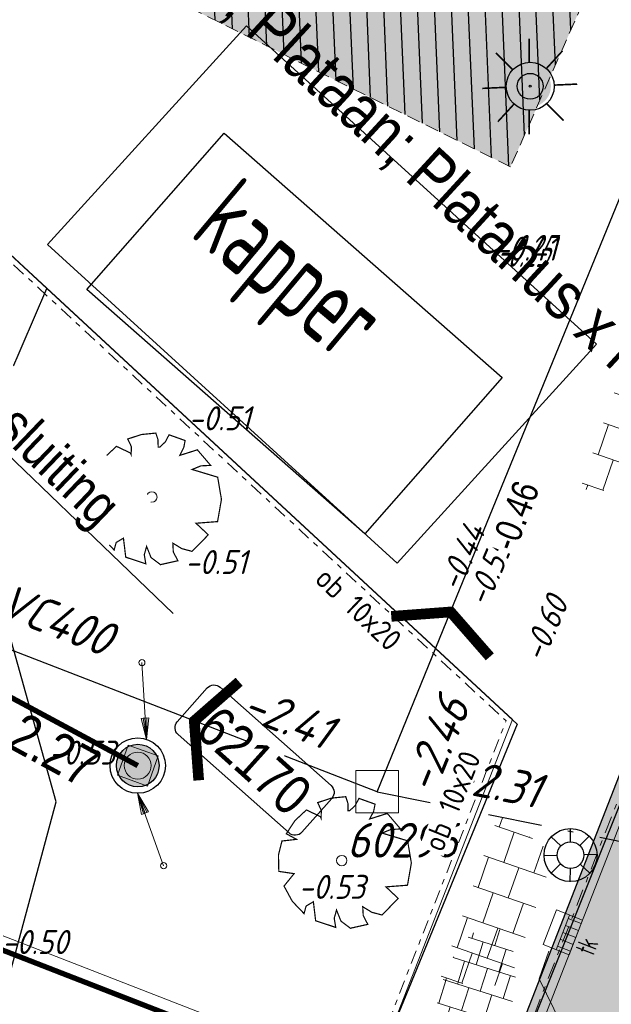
# Model space of a CAD drawing. Header units: metres. Extents: x 111546 to 149831, y 498798 to 507863.
# Tile 977 of 1056: x 111966 to 111977, y 501876 to 501894. Entities that reach past the tile are written whole.
import ezdxf
from ezdxf import colors
from ezdxf.entities.mleader import LeaderData, LeaderLine
from ezdxf.enums import TextEntityAlignment as Align
from ezdxf.math import Vec2, Vec3

# ---------------------------------------------------------------- set-up
doc = ezdxf.new("R2010")
doc.units = ezdxf.units.M
for name, pattern in [('DASHDOT', [25.4, 12.7, -6.35, 0, -6.35]), ('DASHDOT2', [12.7, 6.35, -3.175, 0, -3.175]), ('DASHED', [19.05, 12.7, -6.35]), ('HIDDEN', [9.525, 6.35, -3.175])]:
    doc.linetypes.add(name, pattern=pattern)
for name, color, linetype in [('0-bs-hoogte dorpel', 130, 'Continuous'), ('0-hoogte mv-bestaand', 253, 'Continuous'), ('0-hoogte mv-nieuw', 2, 'Continuous'), ('0-werkgrens', 210, 'FENCELINE1'), ('1-ontgraven zand tbv grondverbetering bomen', 63, 'Continuous'), ('2-bs-Streng regenwater', 252, 'DASHDOT'), ('2-nw- bob-DWA', 20, 'Continuous'), ('2-nw-DWA inspectieput nr', 2, 'Continuous'), ('2-nw-inspectieput-DWA-PP', 93, 'Continuous'), ('2-nw-streng-DWA PVC', 131, 'DASHED'), ('2-nw-tekst-flexibele aansluiting', 7, 'Continuous'), ('2-vw-DWA-streng-PVC250-incl grondwerk', 252, 'RI-HWA-V'), ('2-vw-DWA-streng-PVC400-excl grondwerk', 41, 'RI-HWA-V'), ('2-vw-DWA-streng-volschuimen-PVC 250', 54, 'RI-VOLSCHUIMEN'), ('2-vw-DWA-streng-volschuimen-PVC 400-', 252, 'RI-VOLSCHUIMEN'), ('2-vw-Put DWA inspectie nummer', 54, 'Continuous'), ('2-vw-Put inspectie', 54, 'DASHED'), ('2-vw-schildmuur', 40, 'Continuous'), ('2-vw-Streng gemengd  bobtot', 54, 'Continuous'), ('2-vw-Streng gemengd diameter', 54, 'Continuous'), ('3-NW-HV-316010+318010-Afwerken zandbed voor wegfundering en menggranulaat-opp', 20, 'Continuous'), ('3-vw-band-ob 6x20', 30, 'Continuous'), ('3-vw-band-trb-13-15x25', 230, 'Continuous'), ('3-vw-HV-304010-Opbreken tegels-opp', 150, 'AI-KADASTRAAL'), ('3-vw-lichtmast- ter (ver)plaatsen-verwijderen', 200, 'Continuous'), ('4-nw-boom tekst', 7, 'Continuous'), ('6-OVL-nw-lichtmast', 7, 'Continuous'), ('6-OVL-nw-lichtmast nr', 2, 'Continuous'), ('B02_BIJGEBOUW', 1, 'Continuous'), ('Q26_BOOM', 252, 'Continuous'), ('T10_CULTUUR-SCHEID', 252, 'HIDDEN'), ('V03_KNTTEGELPAD', 252, 'Continuous'), ('Z02_HUISNUMMER', 7, 'Continuous')]:
    doc.layers.add(name, color=color, linetype=linetype)
for name, color, linetype, lineweight in [('0-kadastrale percelen', 253, 'AI-KADASTRAAL', 9), ('2-nw-inlaat-dwa 125', 10, 'Continuous', 15), ('2-YY-kolkleiding HWA 125mm', 150, 'Continuous', 15), ('3-nw-arcering-trottoir', 2, 'Continuous', 15), ('3-nw-band-ob 10x20', 7, 'Continuous', 13), ('3-nw-band-ob 10x20-achterkant', 7, 'DASHDOT', 13), ('3-nw-band-trb18-20x20-achterkant-stelspecie', 103, 'DASHDOT2', 15), ('3-nw-band-trb18-20x20-voorkant-stelspecie', 103, 'Continuous', 15), ('3-nw-kolk trottoir', 7, 'Continuous', 13), ('3-nw-putrand-bestrating-dwa', 30, 'Continuous', 13), ('3-nw-text-20-herinrichting', 7, 'Continuous', 15), ('3-vw-verharding', 3, 'Continuous', 15), ('4-nw materiaalscheiding-groen', 210, 'DASHED', 13), ('4-nw-bomenzand', 7, 'Continuous', 5), ('4-nw-boom 1e grootte', 7, 'Continuous', 35)]:
    doc.layers.add(name, color=color, linetype=linetype, lineweight=lineweight)
doc.layers.add('3-nw-menggranulaat', color=7, linetype='Continuous', lineweight=13, true_color=0xebebeb)
doc.styles.get("Standard").update_dxf_attribs({"font": 'isocp-ie.shx'})
doc.styles.add('veysel', font='isocp-ie.shx', dxfattribs={"height": 0.1})
doc.styles.add('Zaanstad', font='ARIALN.TTF')
doc.styles.add('Zaanstad 1-200 1.8mm', font='ARIALN.TTF', dxfattribs={"height": 0.36})
doc.styles.add('Zaanstad 1-200 2.0mm', font='ARIALN.TTF', dxfattribs={"height": 0.4})
doc.styles.add('Zaanstad 1-200 2.5mm', font='ARIALN.TTF', dxfattribs={"height": 0.5})
doc.styles.add('Zaanstad 1-500 1.8mm', font='ARIALN.TTF', dxfattribs={"height": 0.9})
doc.linetypes.add('AI-KADASTRAAL', pattern='A,5.5,-2,["K",Standard,S=1.8,R=0,X=0,Y=-0.9],-2,5.5,-2,[5,NLCS.SHX,S=0.75,R=0,X=0,Y=0],-2', length=19)
doc.linetypes.add('FENCELINE1', pattern='A,6.35,-2.54,[133,ltypeshp.shx,S=2.54,R=0,X=-2.54,Y=0],-2.54,25.4', length=36.83)
doc.linetypes.add('RI-HWA-V', pattern='A,2.5,[24,NLCS.SHX,S=1,R=0,X=0,Y=0],2.5,-1.8', length=6.8)
doc.linetypes.add('RI-VOLSCHUIMEN', pattern='A,0,[50,NLCS.SHX,S=0.5,R=0,X=0,Y=0],4', length=4)
pattern_1 = [(294.5164, (112010.33835, 501946.37295), (-0.237547, -0.635902), [0.4, -0.56]), (294.5164, (112010.27896, 501946.21397), (-0.237547, -0.635902), [0.16, -0.8]), (294.5164, (112010.49732, 501946.31356), (-0.237547, -0.635902), [0.16, -0.8])]

# ---------------------------------------------------------------- blocks, each defined once
blk = doc.blocks.new('Q26')
at = {"linetype": 'Continuous', "lineweight": 20, "const_width": 0.0225}
blk.add_lwpolyline([(0.757, 0.516), (1.237, 0.371), (1.308, -0.046), (1.235, -0.463), (0.83, -0.494), (1.061, -0.711), (0.757, -1.022), (0.565, -0.971), (0.395, -0.867), (0.404, -1.032), (0.49, -1.198), (0.163, -1.271), (-0.015, -1.136), (-0.097, -0.929), (-0.141, -1.084), (-0.112, -1.255), (-0.489, -1.131), (-0.532, -0.774), (-0.668, -0.854), (-0.707, -0.996), (-0.927, -0.766), (-1.083, -0.479), (-0.894, -0.246), (-1.181, -0.203), (-1.187, 0.104), (-1.122, 0.367), (-0.847, 0.398), (-1.04, 0.503), (-0.879, 0.749), (-0.663, 0.95), (-0.402, 0.826), (-0.388, 0.795), (-0.382, 0.942), (-0.452, 1.088), (-0.194, 1.172), (0.076, 1.199), (0.118, 1.07), (0.119, 0.935), (0.148, 0.935), (0.252, 1.031), (0.325, 1.167), (0.626, 1.059), (0.6, 0.925), (0.525, 0.78), (0.856, 0.885), (1.105, 0.593), (0.924, 0.584)], close=True, dxfattribs=at)
at = {"linetype": 'Continuous', "lineweight": 20}
blk.add_circle((0.001, -0.001), 0.0983, dxfattribs=at)
blk = doc.blocks.new('Q21')
at = {"color": 0, "linetype": 'ByBlock', "lineweight": -2}
for p, q in [((-0.003, 0.25), (0.001, 0.5)), ((-0.181, 0.172), (-0.363, 0.343)), ((0.173, 0.18), (0.351, 0.353)), ((0.25, 0.008), (0.5, 0.015)), ((-0.25, -0.008), (-0.5, -0.015)), ((-0.186, -0.167), (-0.365, -0.341)), ((0.183, -0.171), (0.357, -0.336)), ((-0.01, -0.25), (-0.014, -0.5))]:
    blk.add_line(p, q, dxfattribs=at)
for radius in [0.498, 0.25]:
    blk.add_circle((0, 0), radius, dxfattribs=at)
blk = doc.blocks.new('PUTVNB')
at = {"linetype": 'Continuous', "lineweight": 13}
blk.add_line((-0.008, -0.504), (-0.004, -0.498), dxfattribs=at)
at = {"linetype": 'Continuous', "lineweight": 13, "ltscale": 0.04, "flags": 128}
blk.add_lwpolyline([(-0.5, 0.5), (-0.5, -0.5), (0.5, -0.5), (0.5, 0.5), (-0.5, 0.5)], dxfattribs=at)
at = {"linetype": 'Continuous', "lineweight": 13}
blk.add_point((0, 0), dxfattribs=at)
blk = doc.blocks.new('2-inspectieput rond 80cm')
at = {"ltscale": 0.03}
h = blk.add_hatch(color=256, dxfattribs=at)
h.dxf.hatch_style = 1
edge = h.paths.add_edge_path()
edge.add_arc((0, 0), 0.4, 0, 360)
for radius in [0.52, 0.4]:
    blk.add_circle((0, 0), radius)
blk = doc.blocks.new('schildmuur')
at = {"const_width": 0.2}
blk.add_lwpolyline([(-1, -0.5), (0, 0), (1, -0.5)], dxfattribs=at)
blk = doc.blocks.new('tgls')
at = {"linetype": 'Continuous'}
for p, q in [((-1.018, -0.663), (-1.018, 0.575)), ((-0.418, -0.668), (-0.418, 0.573)), ((0.182, -0.673), (0.182, 0.57)), ((0.782, -0.678), (0.782, 0.568)), ((-1.018, 0.329), (-1.552, 0.329)), ((0.182, 0.329), (-0.418, 0.329)), ((1.218, 0.329), (0.782, 0.329)), ((-1.618, 0.029), (-1.635, 0.029)), ((-1.618, -0.658), (-1.618, 0.09)), ((-0.418, 0.029), (-1.018, 0.029)), ((0.782, 0.029), (0.182, 0.029)), ((-1.018, -0.271), (-1.618, -0.271)), ((0.182, -0.271), (-0.418, -0.271)), ((1.382, -0.271), (0.782, -0.271)), ((1.382, -0.682), (1.382, -0.248)), ((-1.618, -0.571), (-1.803, -0.571)), ((-0.418, -0.571), (-1.018, -0.571)), ((0.782, -0.571), (0.182, -0.571)), ((1.473, -0.571), (1.382, -0.571))]:
    blk.add_line(p, q, dxfattribs=at)
blk = doc.blocks.new('4-boom 1e grootte')
at = {"layer": '4-nw-boom tekst', "style": 'Zaanstad'}
blk.add_attdef('BOOMSOORT', text='', height=0.9, dxfattribs=at).set_placement((2.842, 1.834), align=Align.BOTTOM_LEFT)
blk = doc.blocks.new('putrand')
blk.add_lwpolyline([(-0.3, -0.3), (0.3, -0.3), (0.3, 0.3), (-0.3, 0.3)], close=True)
blk.add_circle((0, 0), 0.253)
blk = doc.blocks.new('straatkolk_M')
at = {"linetype": 'Continuous'}
for p, q in [((-0.404, 0.475), (-0.569, -0.255)), ((0.569, 0.255), (-0.404, 0.475)), ((0.569, 0.255), (0.404, -0.475)), ((0.404, -0.475), (-0.569, -0.255))]:
    blk.add_line(p, q, dxfattribs=at)
blk = doc.blocks.new('*U738')
blk.add_line((0.225, 0), (-0.225, 0))
for points in [[(-0.28, -0.262), (-0.28, 0)], [(0, -0.262), (0, 0)], [(-0.14, -0.262), (-0.14, 0)], [(0.14, -0.262), (0.14, 0)], [(0.28, -0.262), (0.28, 0)], [(0.349, -0.262), (-0.349, -0.262)]]:
    blk.add_lwpolyline(points)
at = {"xscale": -0.7000000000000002, "yscale": 0.7000000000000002, "zscale": 0.7000000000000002, "rotation": 347.2593789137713}
blk.add_blockref('straatkolk_M', (0, -0.262), dxfattribs=at)
at = {"linetype": 'DASHDOT', "lineweight": 5, "width": 0.665014}
blk.add_text('tk', height=0.3703, rotation=179.9746, dxfattribs=at).set_placement((0.214, 0.438))
blk = doc.blocks.new('2-inlaat')
for p, q in [((-1.728, 2.693), (0, 0)), ((0, 0), (-0.357, 0.822))]:
    blk.add_line(p, q)
blk.add_lwpolyline([(-0.357, 0.822), (-0.618, 0.653), (0, 0), (-0.424, 0.781), (-0.552, 0.694), (0, 0), (-0.491, 0.739)])
blk.add_circle((-1.728, 2.693), 0.128)
blk = doc.blocks.new('6-OVL-LM 3.5m paaltop')
h = blk.add_hatch(color=256)
h.dxf.hatch_style = 1
edge = h.paths.add_edge_path()
edge.add_arc((0, 0), 0.39, 25.8291, 385.8291)
edge = h.paths.add_edge_path(flags=16)
edge.add_arc((0, 0), 0.243, 25.8291, 385.8291)
edge = h.paths.add_edge_path(flags=16)
edge.add_arc((0, 0), 0.0189, 25.8291, 385.8291)
at = {"const_width": 0.03}
for points in [[(-0.017, 0.45), (-0.017, 0.896)], [(-0.327, 0.309), (-0.645, 0.627)], [(0.303, 0.333), (0.607, 0.665)], [(0.45, 0.022), (0.882, 0.041)], [(-0.45, -0.019), (-0.899, -0.04)], [(-0.303, -0.333), (-0.607, -0.665)], [(0.31, -0.327), (0.629, -0.644)], [(-0.017, -0.45), (-0.017, -0.9)]]:
    blk.add_lwpolyline(points, dxfattribs=at)
for radius in [0.45, 0.243, 0.0189]:
    blk.add_circle((0, 0), radius)
at = {"ltscale": 2.5, "style": 'Zaanstad 1-200 2.0mm', "flags": 1}
blk.add_attdef('STRAAT', (1.192, -1.016), '', height=0.4, dxfattribs=at)
at = {"layer": '6-OVL-nw-lichtmast nr', "ltscale": 2.5, "style": 'Zaanstad 1-200 2.0mm'}
blk.add_attdef('MAST', (1.228, 0.306), '', height=0.4, dxfattribs=at)

msp = doc.modelspace()

# ---------------------------------------------------------------- hatches: boundary and pattern name
at = {"layer": '1-ontgraven zand tbv grondverbetering bomen', "ltscale": 0.02}
h = msp.add_hatch(dxfattribs=at)
h.set_pattern_fill('ANSI31', color=256, scale=0.1, angle=90)
h.set_pattern_definition([(92.414373, (113187.52855, 501393.424), (-0.31721815, -0.0133751), [])])
h.paths.add_polyline_path([(111971.7801, 501903.1693), (111977.7587, 501898.2999), (111974.8645, 501891.7287), (111965.9235, 501896.1652)])
at = {"layer": '3-nw-arcering-trottoir'}
h = msp.add_hatch(dxfattribs=at)
h.set_pattern_fill('AVH-TEGEL_300X300_HALFST', color=256, scale=1.5, angle=232.43526, style=0, pattern_type=2)
h.set_pattern_definition([(252.458741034, (549110.29685, 242451.32242), (0.07891091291, -0.49688838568), [0.45, -0.45]), (342.45874103, (549110.29685, 242451.32242), (0.13562662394, 0.4290750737), [])])
edge = h.paths.add_edge_path()
edge.add_ellipse((111974.2022, 501876.0948), major_axis=(-0.3673, -1.3578), ratio=0.488545, start_angle=0, end_angle=360)
at = {"layer": '3-vw-HV-304010-Opbreken tegels-opp', "ltscale": 0.01}
h = msp.add_hatch(dxfattribs=at)
h.set_pattern_fill('GOST_GLASS', color=256, scale=0.08)
h.set_pattern_definition(pattern_1)
h.paths.add_polyline_path([(111968.0584, 501890.0105), (111971.6551, 501887.0006), (111973.3879, 501889.0713), (111969.7911, 501892.0812)], flags=9)
h = msp.add_hatch(dxfattribs=at)
h.set_pattern_fill('GOST_GLASS', color=256, scale=0.08)
h.set_pattern_definition(pattern_1)
h.paths.add_polyline_path([(111974.4285, 501889.7782), (111975.7489, 501889.6395), (111976.165, 501890.532), (111974.8446, 501890.6707)], flags=9)
at = {"layer": '4-nw-bomenzand', "lineweight": 5}
h = msp.add_hatch(dxfattribs=at)
h.set_pattern_fill('AGR-BOMENZAND', color=256, scale=0.05, pattern_type=2)
h.set_pattern_definition([(317.414373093, (-0.93468, -0.02603), (0.069158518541, 0.038302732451), [0, -0.075]), (317.414373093, (-0.93468, -0.02603), (0.220774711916, 0.00930868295), [0.078125, -0.234375]), (47.414373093, (-0.93235, -0.08122), (-0.00930868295, 0.220774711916), [0.078125, -0.234375])])
h.paths.add_polyline_path([(111971.7801, 501903.1693), (111977.7587, 501898.2999), (111974.8645, 501891.7287), (111965.9235, 501896.1652)])

# ---------------------------------------------------------------- linework, layer by layer
at = {"layer": '0-kadastrale percelen', "ltscale": 0.25}
for points in [[(111966.168, 501890.272), (111969.909, 501894.379), (111976.482, 501888.402), (111972.737, 501884.291), (111966.168, 501890.272)], [(111955.716, 501866.01), (111966.899, 501861.657), (111971.977, 501874.704), (111960.793, 501879.057)]]:
    msp.add_lwpolyline(points, dxfattribs=at)
at = {"layer": '0-werkgrens', "ltscale": 0.1, "const_width": 0.1}
msp.add_lwpolyline([(111955.8067, 501866.243), (111966.7567, 501861.9807), (111971.6533, 501874.5617), (111960.7023, 501878.824)], dxfattribs=at)
at = {"layer": '2-bs-Streng regenwater', "ltscale": 0.08, "flags": 128}
msp.add_lwpolyline([(111972.361, 501879.998), (111987.0092, 501877.0042)], dxfattribs=at)
at = {"layer": '2-nw-DWA inspectieput nr', "elevation": 0.6224, "flags": 128}
msp.add_lwpolyline([(111968.6085, 501881.3096), (111969.172, 501881.9454, -0.4142136), (111969.4118, 501881.9599), (111971.496, 501880.1129, -0.4142136), (111971.5104, 501879.8731), (111970.947, 501879.2373, -0.4142136), (111970.7072, 501879.2228), (111968.623, 501881.0698, -0.4142136)], format="xyb", close=True, dxfattribs=at)
at = {"layer": '2-nw-streng-DWA PVC', "ltscale": 0.1, "const_width": 0.1}
msp.add_lwpolyline([(111955.1453, 501887.3301), (111967.8661, 501880.4877)], dxfattribs=at)
at = {"layer": '2-vw-DWA-streng-PVC250-incl grondwerk', "ltscale": 0.2, "flags": 128}
msp.add_lwpolyline([(111973.7406, 501883.3727), (111986.7153, 501915.1096)], dxfattribs=at)
at = {"layer": '2-vw-DWA-streng-PVC400-excl grondwerk', "ltscale": 0.2, "flags": 128}
msp.add_lwpolyline([(111968.9271, 501881.3266), (111957.5834, 501885.7154)], dxfattribs=at)
at = {"layer": '2-vw-DWA-streng-volschuimen-PVC 250', "ltscale": 0.4, "flags": 128}
msp.add_lwpolyline([(111972.361, 501879.998), (111973.7406, 501883.3727)], dxfattribs=at)
at = {"layer": '2-vw-DWA-streng-volschuimen-PVC 400-', "ltscale": 0.2, "flags": 128}
msp.add_lwpolyline([(111972.361, 501879.998), (111968.9271, 501881.3266)], dxfattribs=at)
at = {"layer": '2-YY-kolkleiding HWA 125mm', "ltscale": 0.06}
msp.add_lwpolyline([(111975.5813, 501877.0068), (111975.4003, 501876.4837), (111975.8165, 501875.6411), (111982.9642, 501871.9867)], dxfattribs=at)
at = {"layer": '3-nw-band-ob 10x20'}
msp.add_lwpolyline([(111962.8348, 501892.5261), (111974.899, 501881.3546)], dxfattribs=at)
at = {"layer": '3-nw-band-ob 10x20', "ltscale": 0.02}
msp.add_lwpolyline([(111963.9343, 501853.2909, -0.0008456), (111964.2437, 501854.0866), (111974.899, 501881.3546)], format="xyb", dxfattribs=at)
at = {"layer": '3-nw-band-ob 10x20-achterkant', "ltscale": 0.02}
msp.add_lwpolyline([(111962.8576, 501892.3687), (111974.7811, 501881.3275)], dxfattribs=at)
msp.add_lwpolyline([(111963.8629, 501853.3835, -0.0007857), (111964.1506, 501854.123), (111974.7811, 501881.3275)], format="xyb", dxfattribs=at)
at = {"layer": '3-nw-band-trb18-20x20-achterkant-stelspecie', "ltscale": 0.05}
msp.add_lwpolyline([(111965.7801, 501851.4036, -0.0019398), (111966.4791, 501853.2131), (111981.0281, 501890.4454), (111979.7799, 501893.2956), (111984.6851, 501905.8487), (111987.5133, 501907.0417), (111990.0014, 501913.4089)], format="xyb", dxfattribs=at)
at = {"layer": '3-nw-band-trb18-20x20-voorkant-stelspecie'}
msp.add_lwpolyline([(111965.9564, 501851.3418, 0.0045179), (111966.6654, 501853.1403), (111981.2445, 501890.4497), (111979.9963, 501893.3), (111984.8407, 501905.6972)], format="xyb", dxfattribs=at)
at = {"layer": '3-NW-HV-316010+318010-Afwerken zandbed voor wegfundering en menggranulaat-opp'}
msp.add_lwpolyline([(112022.8152, 501980.6823), (112015.7803, 501983.2979), (112012.7309, 501975.0297), (111999.4836, 501939.1108), (111996.2923, 501938.3876), (111992.5179, 501928.7676), (111994.7292, 501926.2197), (111992.7618, 501920.8852), (111990.9535, 501916.2577), (111987.3966, 501907.1552), (111984.5685, 501905.9622), (111979.6175, 501893.2924), (111980.8658, 501890.4421), (111966.3394, 501853.2677, 0.001323), (111965.8609, 501852.0335), (111958.2211, 501851.1683), (111956.6509, 501852.1262), (111953.1617, 501846.4064), (111954.801, 501845.4065), (111961.0159, 501838.2435, 0.0053062), (111959.6211, 501833.7311), (111947.8873, 501794.3967, -0.0409226)], format="xyb", dxfattribs=at)
at = {"layer": '3-vw-band-ob 6x20', "ltscale": 0.05}
msp.add_line((111966.161, 501889.446), (111974.992, 501881.267), dxfattribs=at)
for points in [[(111966.161, 501889.446), (111962.823, 501892.537), (111954.657, 501878.771), (111954.79, 501878.648), (111951.707, 501873.409), (111957.225, 501871.276), (111959.885, 501878.21), (111961.388, 501877.632)], [(111974.992, 501881.267), (111970.578, 501870.516), (111967.183, 501861.892)]]:
    msp.add_lwpolyline(points, dxfattribs=at)
at = {"layer": '3-vw-band-trb-13-15x25', "ltscale": 0.1}
msp.add_lwpolyline([(111980.908, 501889.743), (111972.517, 501868.77), (111969.284, 501860.351), (111966.86, 501854.194), (111965.774, 501851.022)], dxfattribs=at)
at = {"layer": '4-nw materiaalscheiding-groen', "ltscale": 0.02}
msp.add_lwpolyline([(111971.7801, 501903.1693), (111977.7587, 501898.2999), (111974.8645, 501891.7287), (111965.9235, 501896.1652)], close=True, dxfattribs=at)
at = {"layer": 'B02_BIJGEBOUW'}
msp.add_lwpolyline([(111966.907, 501889.427), (111969.486, 501892.361), (111974.706, 501887.773), (111972.127, 501884.839)], close=True, dxfattribs=at)
at = {"layer": 'T10_CULTUUR-SCHEID'}
msp.add_lwpolyline([(111965.36, 501876.176), (111966.336, 501879.809), (111964.621, 501885.89), (111966.161, 501889.446)], dxfattribs=at)
at = {"layer": 'V03_KNTTEGELPAD'}
msp.add_line((111966.161, 501889.446), (111974.992, 501881.267), dxfattribs=at)

# ---------------------------------------------------------------- block references
at = {"layer": '2-nw-inlaat-dwa 125'}
for p, xscale, yscale, zscale, rotation in [((111968.0307, 501880.981), 0.4513648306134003, 0.4513648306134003, 0.4513648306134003, 330.7831026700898), ((111967.8626, 501879.9677), 0.4513648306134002, 0.4513648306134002, 0.4513648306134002, 167.1181628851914)]:
    msp.add_blockref('2-inlaat', p, dxfattribs=dict(at, xscale=xscale, yscale=yscale, zscale=zscale, rotation=rotation))
at = {"layer": '2-nw-inspectieput-DWA-PP', "rotation": 359.6124130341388}
msp.add_blockref('2-inspectieput rond 80cm', (111967.8661, 501880.4877), dxfattribs=at)
at = {"layer": '2-vw-Put inspectie', "xscale": 0.8, "yscale": 0.8, "zscale": 0.8}
msp.add_blockref('PUTVNB', (111972.361, 501879.998), dxfattribs=at)
at = {"layer": '2-vw-schildmuur', "rotation": 337.6937942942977}
msp.add_blockref('schildmuur', (111973.7406, 501883.3727), dxfattribs=at)
at = {"layer": '3-nw-kolk trottoir', "ltscale": 0.05, "rotation": 248.7828084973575}
msp.add_blockref('*U738', (111976.0926, 501877.262), dxfattribs=at)
at = {"layer": '3-nw-putrand-bestrating-dwa', "zscale": 1.528603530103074, "rotation": 250.413746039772}
msp.add_blockref('putrand', (111967.8661, 501880.4877), dxfattribs=at)
at = {"layer": '3-vw-lichtmast- ter (ver)plaatsen-verwijderen'}
msp.add_blockref('Q21', (111975.992, 501878.808), dxfattribs=at)
at = {"layer": '3-vw-verharding', "rotation": 250.8358486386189}
for p in [(111977.3065, 501886.8744), (111974.6585, 501877.6183)]:
    msp.add_blockref('tgls', p, dxfattribs=at)
at = {"layer": '4-nw-boom 1e grootte'}
ref = msp.add_blockref('4-boom 1e grootte', (111972.3846, 501897.5975), dxfattribs=dict(at, rotation=317.4143730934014))
ref.add_attrib('BOOMSOORT', '1e orde Iep; Plataan; Platanus x hispanica Huissen', dxfattribs={"layer": '4-nw-boom tekst', "height": 0.9, "rotation": 317.41437, "style": 'Zaanstad'}).set_placement((111965.4131, 501897.9724), align=Align.BOTTOM_LEFT)
at = {"layer": '6-OVL-nw-lichtmast', "ltscale": 0.05}
msp.add_blockref('6-OVL-LM 3.5m paaltop', (111975.2341, 501893.2427), dxfattribs=at)
at = {"layer": 'Q26_BOOM'}
for p in [(111968.129, 501885.532), (111971.695, 501878.705)]:
    msp.add_blockref('Q26', p, dxfattribs=at)

# ---------------------------------------------------------------- texts
at = {"layer": '0-bs-hoogte dorpel', "oblique": 25, "width": 0.6}
msp.add_text('-0.25', height=0.6, rotation=360, dxfattribs=at).set_placement((111975.0602, 501889.8525), align=Align.CENTER)
at = {"layer": '0-hoogte mv-bestaand', "style": 'veysel', "oblique": 15}
for s, rotation, p in [('-0.41', 360, (111975.1491, 501889.9691)), ('-0.51', 360, (111969.4, 501886.7836)), ('-0.44', 67, (111974.158, 501884.3121)), ('-0.55', 67, (111974.6684, 501884.019)), ('-0.51', 360, (111969.3328, 501884.0842)), ('-0.60', 67, (111975.7197, 501882.9702)), ('-0.53', 360, (111966.8191, 501880.5066)), ('-0.53', 360, (111971.5093, 501877.9855)), ('-0.50', 360, (111965.9348, 501876.9502))]:
    msp.add_text(s, height=0.45, rotation=rotation, dxfattribs=at).set_placement(p, align=Align.CENTER)
at = {"layer": '2-nw- bob-DWA', "style": 'Zaanstad 1-500 1.8mm'}
msp.add_text('-2.27', height=0.75, rotation=331.43743, dxfattribs=at).set_placement((111967.2042, 501880.7099), align=Align.TOP_RIGHT)
at = {"layer": '2-vw-Put DWA inspectie nummer', "oblique": 15}
msp.add_text('60296', height=0.65, dxfattribs=at).set_placement((111971.7918, 501878.5668), align=Align.BOTTOM_LEFT)
at = {"layer": '2-vw-Streng gemengd  bobtot', "oblique": 15}
for s, rotation, p in [('-2.46', 67.76428, (111973.6054, 501879.8388)), ('-2.41', 338.8486, (111969.7088, 501881.2139)), ('-2.31 ', 348.73483, (111973.6802, 501879.8208))]:
    msp.add_text(s, height=0.65, rotation=rotation, dxfattribs=at).set_placement(p, align=Align.BOTTOM_LEFT)
at = {"layer": '2-vw-Streng gemengd diameter', "oblique": 15}
msp.add_text('PVC400', height=0.65, rotation=338.8486, dxfattribs=at).set_placement((111964.6788, 501883.3108), align=Align.BOTTOM_LEFT)
at = {"layer": 'Z02_HUISNUMMER', "linetype": 'DASHDOT', "width": 0.664916}
msp.add_text('kapper', height=1.5, rotation=320.07612, dxfattribs=at).set_placement((111968.8182, 501890.4505))

# ---------------------------------------------------------------- next in the draw order: texts
at = {"layer": '0-hoogte mv-nieuw', "insert": (111974.9542, 501884.4797), "char_height": 0.5, "attachment_point": 7, "rotation": 68.90005, "style": 'Zaanstad 1-200 2.5mm', "bg_fill": 3, "box_fill_scale": 1.1, "bg_fill_color": 256, "bg_fill_true_color": 13158600, "bg_fill_transparency": 0}
msp.add_mtext('\\A1;-0.46', dxfattribs=at)
at = {"layer": '2-nw-DWA inspectieput nr', "ltscale": 0.05, "insert": (111970.0515, 501880.5766), "char_height": 0.75, "width": 0.574682, "attachment_point": 5, "rotation": 318.07872, "style": 'Zaanstad 1-200 1.8mm', "bg_fill": 3, "box_fill_scale": 1.1, "bg_fill_color": 256, "bg_fill_true_color": 13158600, "bg_fill_transparency": 0}
msp.add_mtext('\\A1;62170', dxfattribs=at)
at = {"layer": '3-nw-text-20-herinrichting', "color": 0, "char_height": 0.408319, "attachment_point": 7, "style": 'veysel', "bg_fill": 3, "box_fill_scale": 1.1, "bg_fill_color": 256, "bg_fill_true_color": 13158600, "bg_fill_transparency": 0}
for insert, rotation in [((111971.1635, 501883.9601), 316.28519), ((111973.5862, 501878.8392), 68.0119)]:
    msp.add_mtext('\\A1;ob 10x20', dxfattribs=dict(at, insert=insert, rotation=rotation))

# ---------------------------------------------------------------- next in the draw order: leaders
at = {"layer": '2-nw-tekst-flexibele aansluiting'}
ml = msp.add_multileader_mtext('Standard', dxfattribs=at)
ml.set_content('Flexibele aansluiting\\P-2.45/-2.30', color=256, style='Zaanstad')
ml.set_leader_properties()
ml.build(insert=Vec2(0, 0))
ml.multileader.update_dxf_attribs({"has_text_frame": 1, "text_left_attachment_type": 6, "text_right_attachment_type": 5, "dogleg_length": 0.36, "arrow_head_size": 0.8, "scale": 0.5})
ctx = ml.context
ctx.base_point, ctx.scale, ctx.char_height, ctx.arrow_head_size, ctx.landing_gap_size, ctx.plane_origin, ctx.plane_x_axis, ctx.plane_y_axis = Vec3(111961.2327, 501890.3491), 0.5, 0.75, 0.8, 0.2, Vec3(111980.2891, 501872.3616), Vec3(0.7213931, -0.6925258), Vec3(0.6925258, 0.7213931)
ctx.left_attachment, ctx.right_attachment = 6, 5
notes = []
notes.append((ctx, [(0, (1, 1, 0), (111960.973, 501890.5984), (0.7213931, -0.6925258), 0.36, [(1, [(111956.0567, 501887.1359)], 0, [])])]))
ctx.mtext.insert, ctx.mtext.text_direction, ctx.mtext.rotation, ctx.mtext.flow_direction = Vec3(111962.0002, 501890.8599), Vec3(0.7213931, -0.6925258), 5.5182008, 5
ctx.mtext.has_bg_fill, ctx.mtext.bg_color, ctx.mtext.bg_scale_factor, ctx.mtext.bg_transparency, ctx.mtext.use_window_bg_color = 1, -1027028792, 1.5, 0, 1
for ctx, leaders in notes:
    for number, flags, end, landing, length, lines in leaders:
        leader = LeaderData()
        leader.index, (leader.has_last_leader_line, leader.has_dogleg_vector, leader.attachment_direction) = number, flags
        leader.last_leader_point, leader.dogleg_vector, leader.dogleg_length = Vec3(end), Vec3(landing), length
        for number, points, colour, breaks in lines:
            line = LeaderLine()
            line.index, line.vertices, line.color, line.breaks = number, Vec3.list(points), colors.encode_raw_color(colour), breaks
            leader.lines.append(line)
        ctx.leaders.append(leader)

# ---------------------------------------------------------------- next in the draw order: hatches: boundary and pattern name
at = {"layer": '3-nw-menggranulaat', "ltscale": 0.02}
h = msp.add_hatch(color=256, dxfattribs=at)
h.dxf.hatch_style = 1
edge = h.paths.add_edge_path(flags=17)
edge.add_line((111945.4205, 501891.0356), (111945.6729, 501890.794))
edge.add_line((111945.6729, 501890.794), (111945.6874, 501890.807))
edge.add_line((111945.6874, 501890.807), (111945.7046, 501890.8177))
edge.add_line((111945.7046, 501890.8177), (111945.7238, 501890.8259))
edge.add_line((111945.7238, 501890.8259), (111945.7445, 501890.8318))
edge.add_line((111945.7445, 501890.8318), (111945.7662, 501890.8351))
edge.add_line((111945.7662, 501890.8351), (111945.7883, 501890.836))
edge.add_line((111945.7883, 501890.836), (111945.8102, 501890.8344))
edge.add_line((111945.8102, 501890.8344), (111945.8314, 501890.8303))
edge.add_line((111945.8314, 501890.8303), (111945.8513, 501890.8237))
edge.add_line((111945.8513, 501890.8237), (111945.8693, 501890.8145))
edge.add_line((111945.8693, 501890.8145), (111945.8849, 501890.8028))
edge.add_arc((111943.4234, 501888.1077), 3.65, -30.75903, 47.59341, ccw=False)
edge.add_line((111946.56, 501886.241), (111946.396, 501885.9655))
edge.add_line((111946.396, 501885.9655), (111953.9762, 501881.4542))
edge.add_line((111953.9762, 501881.4542), (111958.2826, 501888.69))
edge.add_line((111958.2826, 501888.69), (111956.8741, 501889.9773))
edge.add_line((111956.8741, 501889.9773), (111951.4568, 501894.3664))
edge.add_line((111951.4568, 501894.3664), (111933.3048, 501910.9454))
edge.add_arc((111934.4175, 501912.1637), 1.65, 137.59341, 227.59341, ccw=False)
edge.add_line((111933.1992, 501913.2764), (111952.7546, 501934.6874))
edge.add_line((111952.7546, 501934.6874), (111952.7652, 501934.6999))
edge.add_line((111952.7652, 501934.6999), (111952.7884, 501934.7244))
edge.add_line((111952.7884, 501934.7244), (111958.8189, 501941.3271))
edge.add_arc((111962.9907, 501937.5168), 5.65, 65.58791, 137.59341, ccw=False)
edge.add_line((111965.3258, 501942.6617), (111990.2953, 501931.3286))
edge.add_line((111990.2953, 501931.3286), (111992.5123, 501928.7742))
edge.add_line((111992.5123, 501928.7742), (111996.2832, 501938.3855))
edge.add_line((111996.2832, 501938.3855), (111993.0828, 501937.6602))
edge.add_line((111993.0828, 501937.6602), (111947.8566, 501958.1872))
edge.add_line((111947.8566, 501958.1872), (111944.1829, 501950.2846))
edge.add_line((111944.1829, 501950.2846), (111946.0273, 501949.4554))
edge.add_arc((111943.3152, 501943.3934), 6.641, -41.72574, 65.89655, ccw=False)
edge.add_line((111948.2716, 501938.9734), (111948.2104, 501938.9056))
edge.add_line((111948.2104, 501938.9056), (111948.1767, 501938.8686))
edge.add_line((111948.1767, 501938.8686), (111919.7385, 501908.7564))
edge.add_line((111919.7385, 501908.7564), (111924.5965, 501904.3126))
edge.add_line((111924.5965, 501904.3126), (111926.7841, 501906.8548))
edge.add_line((111926.7841, 501906.8548), (111926.8718, 501906.9396))
edge.add_arc((111927.9845, 501905.4644), 1.8478, 39.9448, 127.02577, ccw=False)
edge.add_line((111929.4011, 501906.6508), (111929.3935, 501906.5287))
edge.add_line((111929.3935, 501906.5287), (111929.4066, 501906.5141))
edge.add_line((111929.4066, 501906.5141), (111929.4175, 501906.497))
edge.add_line((111929.4175, 501906.497), (111929.426, 501906.4777))
edge.add_line((111929.426, 501906.4777), (111929.4321, 501906.4569))
edge.add_line((111929.4321, 501906.4569), (111929.4359, 501906.4352))
edge.add_line((111929.4359, 501906.4352), (111929.4371, 501906.4131))
edge.add_line((111929.4371, 501906.4131), (111929.4359, 501906.3911))
edge.add_line((111929.4359, 501906.3911), (111929.4321, 501906.3699))
edge.add_line((111929.4321, 501906.3699), (111929.4257, 501906.35))
edge.add_line((111929.4257, 501906.35), (111929.4167, 501906.3319))
edge.add_line((111929.4167, 501906.3319), (111929.338, 501906.2428))
edge.add_line((111929.338, 501906.2428), (111945.4205, 501891.0356))
edge = h.paths.add_edge_path()
edge.add_line((111939.0689, 501884.2217), (111923.2649, 501898.6751))
edge.add_line((111923.2649, 501898.6751), (111923.0035, 501899.3073))
edge.add_line((111923.0035, 501899.3073), (111922.989, 501899.2943))
edge.add_line((111922.989, 501899.2943), (111922.9719, 501899.2837))
edge.add_line((111922.9719, 501899.2837), (111922.9527, 501899.2756))
edge.add_line((111922.9527, 501899.2756), (111922.932, 501899.2699))
edge.add_line((111922.932, 501899.2699), (111922.9104, 501899.2666))
edge.add_line((111922.9104, 501899.2666), (111922.8883, 501899.2659))
edge.add_line((111922.8883, 501899.2659), (111922.8665, 501899.2676))
edge.add_line((111922.8665, 501899.2676), (111922.8453, 501899.2718))
edge.add_line((111922.8453, 501899.2718), (111922.8254, 501899.2785))
edge.add_line((111922.8254, 501899.2785), (111922.8074, 501899.2877))
edge.add_line((111922.8074, 501899.2877), (111922.7918, 501899.2994))
edge.add_line((111922.7918, 501899.2994), (111922.7244, 501899.361))
edge.add_arc((111923.7904, 501900.8134), 1.8016, 142.46827, 233.72181, ccw=False)
edge.add_line((111922.3617, 501901.9109), (111924.5902, 501904.3072))
edge.add_line((111924.5902, 501904.3072), (111919.7344, 501908.7519))
edge.add_line((111919.7344, 501908.7519), (111909.1625, 501897.0827))
edge.add_line((111909.1625, 501897.0827), (111913.8523, 501892.7753))
edge.add_line((111913.8523, 501892.7753), (111915.8761, 501894.9148))
edge.add_arc((111917.0874, 501893.8799), 1.5932, 61.0323, 139.48943, ccw=False)
edge.add_line((111917.8591, 501895.2738), (111918.9555, 501894.4073))
edge.add_line((111918.9555, 501894.4073), (111918.9686, 501894.3928))
edge.add_line((111918.9686, 501894.3928), (111918.9794, 501894.3756))
edge.add_line((111918.9794, 501894.3756), (111918.9879, 501894.3564))
edge.add_line((111918.9879, 501894.3564), (111918.9939, 501894.3357))
edge.add_line((111918.9939, 501894.3357), (111918.9976, 501894.314))
edge.add_line((111918.9976, 501894.314), (111918.9988, 501894.2919))
edge.add_line((111918.9988, 501894.2919), (111918.9974, 501894.27))
edge.add_line((111918.9974, 501894.27), (111918.9936, 501894.2488))
edge.add_line((111918.9936, 501894.2488), (111918.9871, 501894.2289))
edge.add_line((111918.9871, 501894.2289), (111918.9781, 501894.2108))
edge.add_line((111918.9781, 501894.2108), (111918.9664, 501894.1952))
edge.add_line((111918.9664, 501894.1952), (111937.2225, 501877.2639))
edge.add_line((111937.2225, 501877.2639), (111937.3506, 501877.4043))
edge.add_line((111937.3506, 501877.4043), (111937.3651, 501877.4173))
edge.add_line((111937.3651, 501877.4173), (111937.3822, 501877.4279))
edge.add_line((111937.3822, 501877.4279), (111937.4014, 501877.4361))
edge.add_line((111937.4014, 501877.4361), (111937.4221, 501877.4419))
edge.add_line((111937.4221, 501877.4419), (111937.4437, 501877.4452))
edge.add_line((111937.4437, 501877.4452), (111937.4658, 501877.446))
edge.add_line((111937.4658, 501877.446), (111937.4876, 501877.4444))
edge.add_line((111937.4876, 501877.4444), (111937.5088, 501877.4403))
edge.add_line((111937.5088, 501877.4403), (111937.5286, 501877.4336))
edge.add_line((111937.5286, 501877.4336), (111937.5466, 501877.4245))
edge.add_line((111937.5466, 501877.4245), (111937.5622, 501877.4128))
edge.add_line((111937.5622, 501877.4128), (111938.7544, 501876.3239))
edge.add_arc((111936.2929, 501873.6289), 3.65, -30.75903, 47.59341, ccw=False)
edge.add_line((111939.4294, 501871.7622), (111938.385, 501870.0074))
edge.add_arc((111935.2485, 501871.8741), 3.65, 245.34011, 329.24097, ccw=False)
edge.add_line((111933.7256, 501868.557), (111929.0206, 501864.0685))
edge.add_arc((111924.456, 501860.7388), 5.65, -42.41791, 36.11015, ccw=False)
edge.add_line((111928.6271, 501856.9276), (111889.9448, 501814.5917))
edge.add_line((111889.9448, 501814.5917), (111889.9191, 501814.5632))
edge.add_line((111889.9191, 501814.5632), (111886.2337, 501810.5301))
edge.add_arc((111888.7069, 501808.2704), 3.35, 137.58209, 197.54111)
edge.add_line((111885.5126, 501807.2607), (111890.1896, 501792.4643))
edge.add_arc((111884.8023, 501790.7615), 5.65, -42.58489, 17.54111, ccw=False)
edge.add_line((111888.9623, 501786.9382), (111860.4469, 501755.9116))
edge.add_line((111860.4469, 501755.9116), (111859.2031, 501754.8538))
edge.add_arc((111856.663, 501757.1884), 3.45, 227.41511, 317.41511, ccw=False)
edge.add_line((111854.3284, 501754.6482), (111853.4568, 501755.1777))
edge.add_line((111853.4568, 501755.1777), (111841.6617, 501766.0181))
edge.add_line((111841.6617, 501766.0181), (111839.7535, 501767.7719))
edge.add_line((111839.7535, 501767.7719), (111835.8964, 501763.5751))
edge.add_line((111835.8964, 501763.5751), (111836.3161, 501763.1893))
edge.add_line((111836.3161, 501763.1893), (111876.9192, 501725.8727))
edge.add_line((111876.9192, 501725.8727), (111896.1196, 501708.2263))
edge.add_line((111896.1196, 501708.2263), (111899.9767, 501712.4231))
edge.add_line((111899.9767, 501712.4231), (111865.4492, 501744.1559))
edge.add_line((111865.4492, 501744.1559), (111865.3726, 501744.498))
edge.add_arc((111868.3838, 501747.7744), 4.45, 137.6472, 227.41511, ccw=False)
edge.add_line((111865.0952, 501750.7724), (111898.3784, 501787.2824))
edge.add_arc((111895.9027, 501789.5392), 3.35, 317.64716, 383.53609)
edge.add_line((111898.974, 501790.877), (111897.9326, 501793.2678))
edge.add_line((111897.9326, 501793.2678), (111893.2508, 501804.0168))
edge.add_arc((111897.6973, 501805.9535), 4.85, 137.58209, 203.53609, ccw=False)
edge.add_line((111894.1169, 501809.225), (111896.1368, 501811.4357))
edge.add_line((111896.1368, 501811.4357), (111933.9229, 501852.7908))
edge.add_arc((111938.094, 501848.9797), 5.65, 58.6164, 137.58209, ccw=False)
edge.add_line((111941.0363, 501853.8031), (111953.1191, 501846.4325))
edge.add_line((111953.1191, 501846.4325), (111956.6082, 501852.1523))
edge.add_line((111956.6082, 501852.1523), (111946.6541, 501858.2243))
edge.add_arc((111949.5965, 501863.0477), 5.65, 149.24097, 238.6164, ccw=False)
edge.add_line((111944.7413, 501865.9373), (111953.9493, 501881.412))
edge.add_line((111953.9493, 501881.412), (111946.3755, 501885.9311))
edge.add_line((111946.3755, 501885.9311), (111945.5156, 501884.4862))
edge.add_arc((111942.3791, 501886.3529), 3.65, 227.59341, 329.24097, ccw=False)
edge.add_line((111939.9176, 501883.6579), (111939.889, 501883.6834))
edge.add_line((111939.889, 501883.6834), (111939.8577, 501883.7108))
edge.add_line((111939.8577, 501883.7108), (111939.7902, 501883.77))
edge.add_line((111939.7902, 501883.77), (111939.7218, 501883.8337))
edge.add_line((111939.7218, 501883.8337), (111939.6895, 501883.8666))
edge.add_line((111939.6895, 501883.8666), (111939.6596, 501883.8999))
edge.add_line((111939.6596, 501883.8999), (111939.6328, 501883.9333))
edge.add_line((111939.6328, 501883.9333), (111939.6101, 501883.9666))
edge.add_line((111939.6101, 501883.9666), (111939.5924, 501883.9996))
edge.add_line((111939.5924, 501883.9996), (111939.5804, 501884.032))
edge.add_line((111939.5804, 501884.032), (111939.5751, 501884.0637))
edge.add_line((111939.5751, 501884.0637), (111939.5772, 501884.0942))
edge.add_line((111939.5772, 501884.0942), (111939.5814, 501884.109))
edge.add_line((111939.5814, 501884.109), (111939.5877, 501884.1235))
edge.add_line((111939.5877, 501884.1235), (111939.5963, 501884.1376))
edge.add_line((111939.5963, 501884.1376), (111939.3596, 501884.0053))
edge.add_line((111939.3596, 501884.0053), (111939.0689, 501884.2217))
edge = h.paths.add_edge_path(flags=17)
edge.add_line((111933.0577, 501869.1111), (111912.895, 501887.549))
edge.add_line((111912.895, 501887.549), (111912.8805, 501887.5359))
edge.add_line((111912.8805, 501887.5359), (111912.8633, 501887.5253))
edge.add_line((111912.8633, 501887.5253), (111912.8441, 501887.517))
edge.add_line((111912.8441, 501887.517), (111912.8234, 501887.5112))
edge.add_line((111912.8234, 501887.5112), (111912.8017, 501887.5079))
edge.add_line((111912.8017, 501887.5079), (111912.7796, 501887.507))
edge.add_line((111912.7796, 501887.507), (111912.7577, 501887.5086))
edge.add_line((111912.7577, 501887.5086), (111912.7366, 501887.5127))
edge.add_line((111912.7366, 501887.5127), (111912.7167, 501887.5193))
edge.add_line((111912.7167, 501887.5193), (111912.6986, 501887.5285))
edge.add_line((111912.6986, 501887.5285), (111912.683, 501887.5402))
edge.add_line((111912.683, 501887.5402), (111912.2714, 501887.9162))
edge.add_arc((111913.4223, 501889.4072), 1.8836, 145.26236, 232.33447, ccw=False)
edge.add_line((111911.8745, 501890.4805), (111913.8494, 501892.7722))
edge.add_line((111913.8494, 501892.7722), (111909.1549, 501897.0744))
edge.add_line((111909.1549, 501897.0744), (111901.8785, 501889.0129))
edge.add_line((111901.8785, 501889.0129), (111928.2662, 501864.9107))
edge.add_arc((111924.456, 501860.7388), 5.65, 37.7584, 47.59468, ccw=False)
edge.add_line((111928.9229, 501864.1984), (111933.6754, 501868.5805))
edge.add_arc((111935.2485, 501871.8741), 3.65, 233.53134, 244.47053, ccw=False)
edge.add_line((111933.079, 501868.9388), (111933.0701, 501868.9465))
edge.add_line((111933.0701, 501868.9465), (111933.0624, 501868.9556))
edge.add_line((111933.0624, 501868.9556), (111933.0558, 501868.9659))
edge.add_line((111933.0558, 501868.9659), (111933.0502, 501868.9772))
edge.add_line((111933.0502, 501868.9772), (111933.0458, 501868.9893))
edge.add_line((111933.0458, 501868.9893), (111933.0424, 501869.0021))
edge.add_line((111933.0424, 501869.0021), (111933.039, 501869.0288))
edge.add_line((111933.039, 501869.0288), (111933.0399, 501869.056))
edge.add_line((111933.0399, 501869.056), (111933.0451, 501869.0822))
edge.add_line((111933.0451, 501869.0822), (111933.0493, 501869.0944))
edge.add_line((111933.0493, 501869.0944), (111933.0545, 501869.1059))
edge.add_line((111933.0545, 501869.1059), (111933.0608, 501869.1163))
edge.add_line((111933.0608, 501869.1163), (111933.0682, 501869.1256))
edge.add_line((111933.0682, 501869.1256), (111933.0577, 501869.1111))
edge = h.paths.add_edge_path()
edge.add_line((111992.5179, 501928.7676), (111994.7292, 501926.2197))
edge.add_line((111994.7292, 501926.2197), (111992.7618, 501920.8852))
edge.add_line((111992.7618, 501920.8852), (111990.9535, 501916.2577))
edge.add_line((111990.9535, 501916.2577), (111987.3966, 501907.1552))
edge.add_line((111987.3966, 501907.1552), (111984.5685, 501905.9622))
edge.add_line((111984.5685, 501905.9622), (111979.6175, 501893.2924))
edge.add_line((111979.6175, 501893.2924), (111980.8658, 501890.4421))
edge.add_line((111980.8658, 501890.4421), (111966.3394, 501853.2677))
edge.add_arc((112199.3326, 501762.2227), 250.15, 158.656294, 158.959504)
edge.add_line((111965.8609, 501852.0335), (111958.2211, 501851.1683))
edge.add_line((111958.2211, 501851.1683), (111956.6509, 501852.1262))
edge.add_line((111956.6509, 501852.1262), (111953.1617, 501846.4064))
edge.add_line((111953.1617, 501846.4064), (111954.801, 501845.4065))
edge.add_line((111954.801, 501845.4065), (111961.2929, 501839.1012))
edge.add_arc((112172.9168, 501770.2756), 222.5345, 161.984141, 163.432257)
edge.add_line((111959.6211, 501833.7311), (111947.8873, 501794.3967))
edge.add_arc((111619.3818, 501892.3933), 342.8107, 334.016078, 343.389614, ccw=False)
edge.add_line((111927.5402, 501742.2014), (111914.6403, 501718.2034))
edge.add_arc((111619.3446, 501892.406), 342.85, 327.803063, 329.462534, ccw=False)
edge.add_line((111909.4717, 501709.7249), (111902.159, 501710.4174))
edge.add_line((111902.159, 501710.4174), (111900.0135, 501712.3893))
edge.add_line((111900.0135, 501712.3893), (111896.1564, 501708.1925))
edge.add_line((111896.1564, 501708.1925), (111898.3692, 501706.1588))
edge.add_line((111898.3692, 501706.1588), (111901.9376, 501698.2777))
edge.add_arc((111620.0913, 501891.8095), 341.8946, 319.976566, 325.524268, ccw=False)
edge.add_line((111881.9079, 501671.9368), (111875.8132, 501664.6874))
edge.add_line((111875.8132, 501664.6874), (111881.8015, 501659.8582))
edge.add_line((111881.8015, 501659.8582), (111887.6852, 501667.154))
edge.add_arc((111619.6416, 501892.2362), 350.0133, 319.979072, 330.881819)
edge.add_line((111925.4195, 501721.9153), (111934.2415, 501738.8209))
edge.add_arc((111619.6416, 501892.2362), 350.0133, 334.00373, 336.636623)
edge.add_line((111940.9568, 501753.4345), (111946.615, 501767.3333))
edge.add_arc((111619.5305, 501892.3164), 350.15, 339.087525, 343.389614)
edge.add_line((111955.069, 501792.2218), (111966.8024, 501831.5546))
edge.add_arc((112199.5184, 501762.133), 242.85, 158.656294, 163.389614, ccw=False)
edge.add_line((111973.3246, 501850.5211), (111996.8969, 501910.8449))
edge.add_line((111996.8969, 501910.8449), (111999.7725, 501918.2039))
edge.add_line((111999.7725, 501918.2039), (112014.2094, 501957.3484))
edge.add_line((112014.2094, 501957.3484), (112017.327, 501965.8015))
edge.add_line((112017.327, 501965.8015), (112023.9953, 501969.4553))
edge.add_line((112023.9953, 501969.4553), (112025.9918, 501974.4606))
edge.add_line((112025.9918, 501974.4606), (112023.5855, 501976.2269))
edge.add_line((112023.5855, 501976.2269), (112024.3517, 501978.5545))
edge.add_line((112024.3517, 501978.5545), (112022.3088, 501979.3064))
edge.add_line((112022.3088, 501979.3064), (112022.8152, 501980.6823))
edge.add_line((112022.8152, 501980.6823), (112015.7803, 501983.2979))
edge.add_line((112015.7803, 501983.2979), (112012.7309, 501975.0297))
edge.add_line((112012.7309, 501975.0297), (111999.4836, 501939.1108))
edge.add_line((111999.4836, 501939.1108), (111996.2923, 501938.3876))
edge.add_line((111996.2923, 501938.3876), (111992.5179, 501928.7676))
edge = h.paths.add_edge_path()
edge.add_line((112022.6664, 501569.4539), (112021.9525, 501567.8914))
edge.add_arc((112022.5437, 501567.6213), 0.65, 155.44535, 245.26702)
edge.add_line((112022.2718, 501567.0309), (112030.4099, 501563.2821))
edge.add_arc((112030.6818, 501563.8725), 0.65, 245.26702, 335.61275)
edge.add_line((112031.2738, 501563.6041), (112031.7526, 501564.6357))
edge.add_line((112031.7526, 501564.6357), (112037.7391, 501577.621))
edge.add_line((112037.7391, 501577.621), (112039.5258, 501581.518))
edge.add_line((112039.5258, 501581.518), (112043.4029, 501579.7321))
edge.add_line((112043.4029, 501579.7321), (112042.2053, 501577.1324))
edge.add_arc((112042.7957, 501576.8604), 0.65, 155.26702, 244.8963)
edge.add_line((112042.5199, 501576.2718), (112043.6841, 501575.7264))
edge.add_line((112043.6841, 501575.7264), (112037.3742, 501562.0284))
edge.add_line((112037.3742, 501562.0284), (112036.9034, 501561.0065))
edge.add_arc((112037.4938, 501560.7346), 0.65, 155.26702, 245.26702)
edge.add_line((112037.2219, 501560.1442), (112070.2963, 501544.9086))
edge.add_line((112070.2963, 501544.9086), (112090.0758, 501535.7972))
edge.add_line((112090.0758, 501535.7972), (112106.9799, 501528.0104))
edge.add_line((112106.9799, 501528.0104), (112102.6804, 501518.6766))
edge.add_line((112102.6804, 501518.6766), (112096.6219, 501521.4671))
edge.add_line((112096.6219, 501521.4671), (112098.0341, 501524.5333))
edge.add_line((112098.0341, 501524.5333), (112072.1423, 501536.474))
edge.add_line((112072.1423, 501536.474), (112068.2561, 501528.0329))
edge.add_line((112068.2561, 501528.0329), (112094.1523, 501516.1055))
edge.add_line((112094.1523, 501516.1055), (112096.6009, 501521.4217))
edge.add_line((112096.6009, 501521.4217), (112102.6595, 501518.6312))
edge.add_line((112102.6595, 501518.6312), (112097.7794, 501508.0373))
edge.add_line((112097.7794, 501508.0373), (112065.7267, 501522.8023))
edge.add_line((112065.7267, 501522.8023), (112072.124, 501536.69))
edge.add_line((112072.124, 501536.69), (112023.5558, 501559.0627))
edge.add_arc((112021.6103, 501554.8393), 4.65, 65.26702, 155.26702)
edge.add_line((112017.3868, 501556.7848), (112004.8207, 501529.5055))
edge.add_line((112004.8207, 501529.5055), (111991.5629, 501500.7245))
edge.add_line((111991.5629, 501500.7245), (111991.191, 501493.9811))
edge.add_line((111991.191, 501493.9811), (111981.4392, 501500.8561))
edge.add_line((111981.4392, 501500.8561), (111985.3353, 501503.2189))
edge.add_line((111985.3353, 501503.2189), (111995.4999, 501525.2871))
edge.add_line((111995.4999, 501525.2871), (112013.4446, 501564.2406))
edge.add_line((112013.4446, 501564.2406), (112022.0681, 501582.9609))
edge.add_line((112022.0681, 501582.9609), (112027.6993, 501580.3669))
edge.add_line((112027.6993, 501580.3669), (112027.4871, 501579.9062))
edge.add_line((112027.4871, 501579.9062), (112022.6664, 501569.4539))

# ---------------------------------------------------------------- next in the draw order: block references
at = {"layer": '2-vw-schildmuur', "rotation": 67.69379429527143}
msp.add_blockref('schildmuur', (111968.9271, 501881.3266), dxfattribs=at)

doc.saveas('drawing.dxf')
